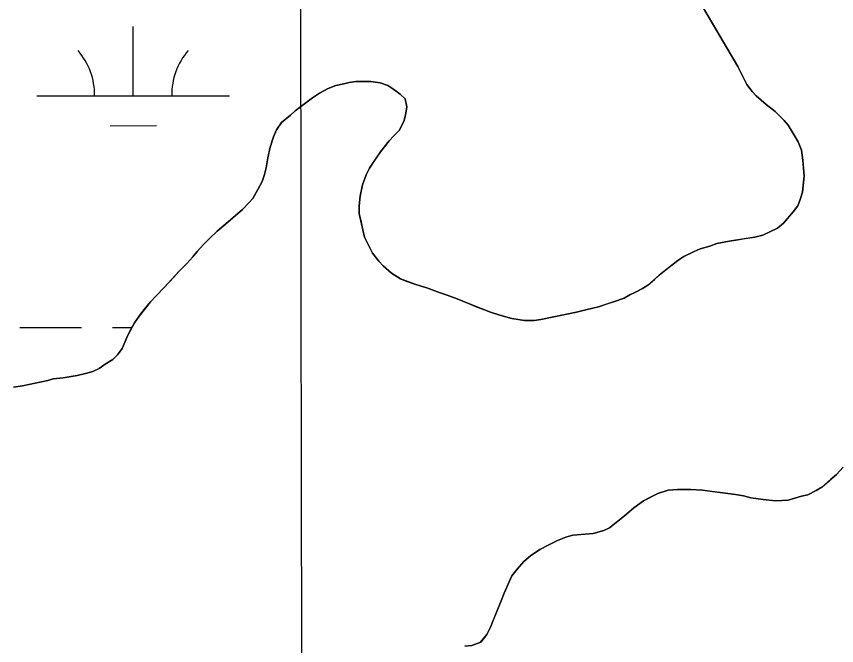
# Model space of a CAD drawing. Extents: x 3297753 to 3335611, y 652252 to 677623.
# Drawn here: x 3328009.1 to 3328434.4, y 664741.1 to 665067.3 of the extents above; entities that cross this region are included whole.
import ezdxf

# ---------------------------------------------------------------- set-up
doc = ezdxf.new("R2010")
doc.units = 0
for name, color, linetype in [('V-GRID-MAJR', 7, 'Continuous'), ('V-SITE-VEGE', 7, 'Continuous'), ('V-TOPO-SHOR', 7, 'Continuous'), ('V-WETL-SWMP', 7, 'Continuous')]:
    doc.layers.add(name, color=color, linetype=linetype)

msp = doc.modelspace()

# ---------------------------------------------------------------- linework, layer by layer
at = {"layer": 'V-GRID-MAJR'}
msp.add_spline([(3328166.32, 657657.38), (3328162.35, 660686.16), (3328154.42, 666747.58), (3328146.48, 672809.02), (3328142.51, 675841.66)], degree=3, dxfattribs=at)
at = {"layer": 'V-SITE-VEGE'}
for p, q in [((3328351.97, 665094.38), (3328383.17, 665041.39)), ((3328383.17, 665041.39), (3328387.88, 665031.94)), ((3328181.73, 665033.05), (3328178.81, 665032.29)), ((3328185.13, 665033.57), (3328181.73, 665033.05)), ((3328192.92, 665033.65), (3328185.13, 665033.57)), ((3328197.79, 665032.97), (3328192.92, 665033.65)), ((3328201.7, 665031.55), (3328197.79, 665032.97)), ((3328170.8, 665030.02), (3328166.21, 665027.54)), ((3328174.68, 665031.52), (3328170.8, 665030.02)), ((3328178.81, 665032.29), (3328174.68, 665031.52)), ((3328204.89, 665029.39), (3328201.7, 665031.55)), ((3328208.07, 665026.99), (3328204.89, 665029.39)), ((3328387.88, 665031.94), (3328390.6, 665028.32)), ((3328390.6, 665028.32), (3328392.81, 665026.15)), ((3328162.58, 665025.07), (3328153.64, 665018.41)), ((3328166.21, 665027.54), (3328162.58, 665025.07)), ((3328210.77, 665024.58), (3328208.07, 665026.99)), ((3328211.54, 665020.45), (3328210.77, 665024.58)), ((3328392.81, 665026.15), (3328397.97, 665021.58)), ((3328210.86, 665016.06), (3328211.54, 665020.45)), ((3328397.97, 665021.58), (3328402.63, 665017.97)), ((3328151.23, 665016.2), (3328146.64, 665012.26)), ((3328153.64, 665018.41), (3328151.23, 665016.2)), ((3328209.92, 665012.89), (3328210.86, 665016.06)), ((3328402.63, 665017.97), (3328407.29, 665013.4)), ((3328146.64, 665012.26), (3328144, 665008.58)), ((3328207.53, 665008.24), (3328209.92, 665012.89)), ((3328407.29, 665013.4), (3328409.27, 665010.98)), ((3328144, 665008.58), (3328142.33, 665004.92)), ((3328204.64, 665005.29), (3328207.53, 665008.24)), ((3328409.27, 665010.98), (3328414.46, 665002.27)), ((3328142.33, 665004.92), (3328140.69, 664999.54)), ((3328197.91, 664997.2), (3328202.47, 665002.84)), ((3328202.47, 665002.84), (3328204.64, 665005.29)), ((3328140.69, 664999.54), (3328139.53, 664993.93)), ((3328414.46, 665002.27), (3328416.21, 664997.91)), ((3328192.15, 664988.62), (3328197.91, 664997.2)), ((3328416.21, 664997.91), (3328416.99, 664992.81)), ((3328139.53, 664993.93), (3328138.6, 664988.81)), ((3328416.99, 664992.81), (3328417.56, 664984.54)), ((3328138.6, 664988.81), (3328137.66, 664985.4)), ((3328190.48, 664985.19), (3328192.15, 664988.62)), ((3328136.49, 664981.73), (3328134.33, 664977.58)), ((3328137.66, 664985.4), (3328136.49, 664981.73)), ((3328188.58, 664980.06), (3328190.48, 664985.19)), ((3328417.56, 664984.54), (3328416.67, 664976.25)), ((3328134.33, 664977.58), (3328131.7, 664972.93)), ((3328187.43, 664974.21), (3328188.58, 664980.06)), ((3328131.7, 664972.93), (3328129.53, 664970.71)), ((3328186.75, 664969.09), (3328187.43, 664974.21)), ((3328416.67, 664976.25), (3328415.49, 664972.35)), ((3328129.53, 664970.71), (3328126.4, 664967.28)), ((3328186.79, 664965.2), (3328186.75, 664969.09)), ((3328414.31, 664969.17), (3328411.91, 664965.98)), ((3328415.49, 664972.35), (3328414.31, 664969.17)), ((3328126.4, 664967.28), (3328121.34, 664962.84)), ((3328189.58, 664952.82), (3328186.79, 664965.2)), ((3328411.91, 664965.98), (3328406.85, 664960.09)), ((3328121.34, 664962.84), (3328113.13, 664955.95)), ((3328406.85, 664960.09), (3328403.71, 664957.62)), ((3328113.13, 664955.95), (3328109.27, 664952.26)), ((3328403.71, 664957.62), (3328396.21, 664953.9)), ((3328109.27, 664952.26), (3328106.14, 664949.06)), ((3328193.81, 664944.58), (3328189.58, 664952.82)), ((3328392.08, 664952.89), (3328378.71, 664950.81)), ((3328396.21, 664953.9), (3328392.08, 664952.89)), ((3328106.14, 664949.06), (3328102.77, 664945.38)), ((3328368.76, 664948.27), (3328363.66, 664946.76)), ((3328372.4, 664949.53), (3328368.76, 664948.27)), ((3328378.71, 664950.81), (3328372.4, 664949.53)), ((3328102.77, 664945.38), (3328100.61, 664942.68)), ((3328197.01, 664940.47), (3328193.81, 664944.58)), ((3328360.51, 664945.51), (3328355.19, 664942.78)), ((3328363.66, 664946.76), (3328360.51, 664945.51)), ((3328097.48, 664939.24), (3328093.38, 664935.06)), ((3328100.61, 664942.68), (3328097.48, 664939.24)), ((3328199.22, 664938.07), (3328197.01, 664940.47)), ((3328352.04, 664940.8), (3328342.38, 664933.16)), ((3328355.19, 664942.78), (3328352.04, 664940.8)), ((3328093.38, 664935.06), (3328085.68, 664926.71)), ((3328203.64, 664934.21), (3328199.22, 664938.07)), ((3328208.29, 664931.34), (3328203.64, 664934.21)), ((3328215.63, 664928.49), (3328208.29, 664931.34)), ((3328342.38, 664933.16), (3328336.59, 664927.99)), ((3328085.68, 664926.71), (3328081.58, 664922.53)), ((3328219.04, 664927.55), (3328215.63, 664928.49)), ((3328221.97, 664926.61), (3328219.04, 664927.55)), ((3328228.81, 664924), (3328221.97, 664926.61)), ((3328333.69, 664926.26), (3328330.06, 664924.28)), ((3328336.59, 664927.99), (3328333.69, 664926.26)), ((3328081.58, 664922.53), (3328078.69, 664919.34)), ((3328232.48, 664922.82), (3328228.81, 664924)), ((3328237.6, 664920.93), (3328232.48, 664922.82)), ((3328327.15, 664923.03), (3328324.25, 664921.3)), ((3328330.06, 664924.28), (3328327.15, 664923.03)), ((3328078.69, 664919.34), (3328072.68, 664911.98)), ((3328244.45, 664918.07), (3328237.6, 664920.93)), ((3328254.96, 664914.04), (3328244.45, 664918.07)), ((3328318.67, 664919.3), (3328310.91, 664916.79)), ((3328324.25, 664921.3), (3328318.67, 664919.3)), ((3328259.84, 664912.38), (3328254.96, 664914.04)), ((3328299.49, 664913.99), (3328293.67, 664912.72)), ((3328304.35, 664915.26), (3328299.49, 664913.99)), ((3328307.99, 664916.03), (3328304.35, 664915.26)), ((3328310.91, 664916.79), (3328307.99, 664916.03)), ((3328072.68, 664911.98), (3328070.28, 664908.55)), ((3328265.94, 664910.74), (3328259.84, 664912.38)), ((3328272.52, 664909.59), (3328265.94, 664910.74)), ((3328277.63, 664909.64), (3328272.52, 664909.59)), ((3328281.04, 664910.16), (3328277.63, 664909.64)), ((3328286.86, 664911.44), (3328281.04, 664910.16)), ((3328293.67, 664912.72), (3328286.86, 664911.44)), ((3328070.28, 664908.55), (3328066.7, 664901.7)), ((3328066.7, 664901.7), (3328065.51, 664898.77)), ((3328065.51, 664898.77), (3328063.84, 664895.1)), ((3328063.84, 664895.1), (3328061.44, 664891.91)), ((3328059.03, 664889.45), (3328055.16, 664886.98)), ((3328061.44, 664891.91), (3328059.03, 664889.45)), ((3328052.02, 664884.76), (3328048.63, 664883.26)), ((3328055.16, 664886.98), (3328052.02, 664884.76)), ((3328028.22, 664879.41), (3328025.31, 664878.65)), ((3328033.33, 664879.95), (3328028.22, 664879.41)), ((3328040.62, 664881.23), (3328033.33, 664879.95)), ((3328044.99, 664882.25), (3328040.62, 664881.23)), ((3328048.63, 664883.26), (3328044.99, 664882.25)), ((3328012.2, 664875.84), (3328007.58, 664875.07)), ((3328025.31, 664878.65), (3328012.2, 664875.84)), ((3328434.44, 664829.91), (3328437.81, 664833.6)), ((3328426.71, 664823.26), (3328434.44, 664829.91)), ((3328334.3, 664816.26), (3328341.81, 664819.98)), ((3328341.81, 664819.98), (3328347.14, 664821.74)), ((3328347.14, 664821.74), (3328352.01, 664822.03)), ((3328352.01, 664822.03), (3328358.82, 664822.1)), ((3328358.82, 664822.1), (3328364.91, 664821.68)), ((3328364.91, 664821.68), (3328381.97, 664819.41)), ((3328419.45, 664819.3), (3328423.81, 664821.53)), ((3328423.81, 664821.53), (3328426.71, 664823.26)), ((3328329.22, 664812.56), (3328334.3, 664816.26)), ((3328381.97, 664819.41), (3328386.12, 664818.72)), ((3328386.12, 664818.72), (3328390.02, 664817.79)), ((3328390.02, 664817.79), (3328396.35, 664816.88)), ((3328396.35, 664816.88), (3328402.69, 664816.21)), ((3328402.69, 664816.21), (3328409.26, 664816.52)), ((3328409.26, 664816.52), (3328416.3, 664818.54)), ((3328416.3, 664818.54), (3328419.45, 664819.3)), ((3328324.4, 664808.37), (3328329.22, 664812.56)), ((3328316.67, 664802.21), (3328324.4, 664808.37)), ((3328297.72, 664798.37), (3328308.18, 664799.2)), ((3328308.18, 664799.2), (3328313.77, 664800.72)), ((3328313.77, 664800.72), (3328316.67, 664802.21)), ((3328285.12, 664793.38), (3328289.72, 664795.61)), ((3328289.72, 664795.61), (3328294.09, 664797.36)), ((3328294.09, 664797.36), (3328297.72, 664798.37)), ((3328275.68, 664787.68), (3328280.52, 664790.9)), ((3328280.52, 664790.9), (3328285.12, 664793.38)), ((3328272.31, 664784.73), (3328275.68, 664787.68)), ((3328268.7, 664780.8), (3328272.31, 664784.73)), ((3328262, 664768.32), (3328266.05, 664777.37)), ((3328266.05, 664777.37), (3328268.7, 664780.8)), ((3328254.88, 664750.73), (3328260.82, 664765.15)), ((3328260.82, 664765.15), (3328262, 664768.32)), ((3328252.97, 664746.82), (3328254.88, 664750.73)), ((3328249.85, 664742.89), (3328252.97, 664746.82)), ((3328241.59, 664740.86), (3328245.24, 664741.14)), ((3328245.24, 664741.14), (3328249.85, 664742.89))]:
    msp.add_line(p, q, dxfattribs=at)
at = {"layer": 'V-TOPO-SHOR'}
for points in [[(3328405.08, 665015.57), (3328402.63, 665017.97), (3328397.97, 665021.58), (3328392.81, 665026.15), (3328390.6, 665028.32), (3328387.88, 665031.94), (3328385.4, 665037.03), (3328383.17, 665041.39), (3328354.45, 665090.26)], [(3328153.64, 665018.41), (3328159.92, 665023.1), (3328162.58, 665025.07), (3328166.21, 665027.54), (3328170.8, 665030.02), (3328174.69, 665031.52), (3328178.81, 665032.29), (3328181.73, 665033.05), (3328185.13, 665033.57), (3328189.51, 665033.62), (3328192.92, 665033.65), (3328197.79, 665032.97), (3328201.7, 665031.55), (3328204.89, 665029.39), (3328208.07, 665026.99), (3328210.77, 665024.58), (3328211.54, 665020.45), (3328210.86, 665016.06), (3328209.92, 665012.89), (3328207.53, 665008.24), (3328204.64, 665005.29), (3328202.47, 665002.84), (3328197.91, 664997.2), (3328194.79, 664992.54), (3328192.15, 664988.62), (3328190.48, 664985.19), (3328188.58, 664980.06), (3328187.43, 664974.21), (3328186.75, 664969.09), (3328186.79, 664965.2), (3328187.8, 664960.83), (3328188.56, 664957.43), (3328189.58, 664952.82), (3328191.82, 664948.46), (3328193.81, 664944.58), (3328197.01, 664940.47), (3328199.22, 664938.07), (3328203.64, 664934.21), (3328208.29, 664931.34), (3328211.23, 664930.15), (3328215.63, 664928.49), (3328219.04, 664927.55), (3328221.97, 664926.61), (3328228.81, 664924), (3328232.48, 664922.82), (3328237.61, 664920.92), (3328240.54, 664919.73), (3328244.45, 664918.07), (3328248.11, 664916.65), (3328251.78, 664915.22), (3328254.96, 664914.04), (3328259.84, 664912.38), (3328265.94, 664910.74), (3328272.52, 664909.59), (3328277.63, 664909.64), (3328281.04, 664910.16), (3328286.86, 664911.44), (3328293.67, 664912.72), (3328299.49, 664913.99), (3328304.35, 664915.26), (3328307.99, 664916.03), (3328310.91, 664916.79), (3328315.52, 664918.29), (3328318.67, 664919.3), (3328324.25, 664921.3), (3328327.15, 664923.03), (3328330.06, 664924.28), (3328333.69, 664926.26), (3328336.59, 664927.99), (3328339.97, 664930.95), (3328342.38, 664933.16), (3328346.97, 664936.86), (3328352.04, 664940.8), (3328355.19, 664942.78), (3328360.51, 664945.51), (3328363.66, 664946.76), (3328368.76, 664948.27), (3328372.4, 664949.53), (3328378.71, 664950.81), (3328382.12, 664951.33), (3328386.98, 664952.1), (3328392.08, 664952.89), (3328396.21, 664953.9), (3328399.84, 664955.64), (3328403.71, 664957.62), (3328406.85, 664960.09), (3328409.02, 664962.55), (3328411.91, 664965.98), (3328414.31, 664969.17), (3328415.49, 664972.35), (3328416.67, 664976.25), (3328417.12, 664979.91), (3328417.56, 664984.54), (3328417.28, 664988.67), (3328416.99, 664992.81), (3328416.21, 664997.91), (3328414.46, 665002.27), (3328412.73, 665005.18), (3328409.27, 665010.98), (3328407.29, 665013.4), (3328405.08, 665015.57)], [(3328007.58, 664875.07), (3328012.2, 664875.84), (3328025.31, 664878.65), (3328028.22, 664879.41), (3328033.33, 664879.95), (3328036.49, 664880.46), (3328040.62, 664881.23), (3328044.99, 664882.25), (3328048.63, 664883.26), (3328052.02, 664884.76), (3328055.16, 664886.98), (3328059.03, 664889.45), (3328061.44, 664891.91), (3328063.84, 664895.1), (3328065.51, 664898.77), (3328066.7, 664901.7), (3328068.61, 664905.37), (3328070.28, 664908.55), (3328072.68, 664911.98), (3328074.6, 664914.43), (3328078.69, 664919.34), (3328081.58, 664922.53), (3328085.68, 664926.71), (3328090.73, 664932.12), (3328093.38, 664935.06), (3328097.48, 664939.24), (3328100.61, 664942.68), (3328102.77, 664945.38), (3328106.14, 664949.06), (3328109.27, 664952.26), (3328113.13, 664955.95), (3328117.48, 664959.64), (3328121.34, 664962.84), (3328126.41, 664967.28), (3328129.53, 664970.71), (3328131.7, 664972.93), (3328134.33, 664977.58), (3328136.48, 664981.73), (3328137.66, 664985.4), (3328138.6, 664988.81), (3328139.52, 664993.93), (3328140.69, 664999.54), (3328142.33, 665004.92), (3328144, 665008.58), (3328146.64, 665012.26), (3328151.23, 665016.2), (3328153.64, 665018.41)], [(3328437.81, 664833.6), (3328434.44, 664829.91), (3328431.3, 664827.2), (3328426.71, 664823.26), (3328423.81, 664821.53), (3328419.45, 664819.3), (3328416.3, 664818.54), (3328409.26, 664816.52), (3328402.69, 664816.21), (3328396.35, 664816.88), (3328390.02, 664817.79), (3328386.12, 664818.72), (3328381.97, 664819.41), (3328375.39, 664820.32), (3328369.79, 664820.99), (3328364.91, 664821.68), (3328358.82, 664822.1), (3328352.01, 664822.03), (3328347.14, 664821.74), (3328341.81, 664819.98), (3328337.2, 664817.75), (3328334.3, 664816.26), (3328329.22, 664812.56), (3328324.4, 664808.37), (3328320.78, 664805.41), (3328316.67, 664802.21), (3328313.77, 664800.72), (3328308.18, 664799.2), (3328302.1, 664798.66), (3328297.73, 664798.37), (3328294.09, 664797.36), (3328289.72, 664795.61), (3328285.12, 664793.38), (3328280.52, 664790.9), (3328275.68, 664787.69)], [(3328275.68, 664787.69), (3328272.31, 664784.73), (3328268.7, 664780.8), (3328266.05, 664777.37), (3328264.62, 664774.19), (3328262, 664768.32), (3328260.82, 664765.15), (3328258.92, 664760.5), (3328256.54, 664754.64), (3328254.88, 664750.73), (3328252.97, 664746.82), (3328249.85, 664742.89), (3328245.24, 664741.14), (3328241.59, 664740.86)]]:
    msp.add_lwpolyline(points, dxfattribs=at)
at = {"layer": 'V-WETL-SWMP'}
for p, q in [((3328351.97, 665094.38), (3328383.16, 665041.39)), ((3328069.63, 665026.13), (3328069.6, 665062.13)), ((3328383.16, 665041.39), (3328387.88, 665031.94)), ((3328181.73, 665033.05), (3328178.81, 665032.29)), ((3328185.13, 665033.57), (3328181.73, 665033.05)), ((3328192.92, 665033.65), (3328185.13, 665033.57)), ((3328197.79, 665032.97), (3328192.92, 665033.65)), ((3328201.7, 665031.55), (3328197.79, 665032.97)), ((3328170.8, 665030.02), (3328166.21, 665027.54)), ((3328174.68, 665031.52), (3328170.8, 665030.02)), ((3328178.81, 665032.29), (3328174.68, 665031.52)), ((3328204.88, 665029.39), (3328201.7, 665031.55)), ((3328208.07, 665026.99), (3328204.88, 665029.39)), ((3328387.88, 665031.94), (3328390.6, 665028.32)), ((3328390.6, 665028.32), (3328392.81, 665026.15)), ((3328019.63, 665026.08), (3328119.63, 665026.18)), ((3328162.58, 665025.07), (3328153.64, 665018.41)), ((3328166.21, 665027.54), (3328162.58, 665025.07)), ((3328210.77, 665024.58), (3328208.07, 665026.99)), ((3328211.55, 665020.45), (3328210.77, 665024.58)), ((3328392.81, 665026.15), (3328397.97, 665021.58)), ((3328210.86, 665016.06), (3328211.55, 665020.45)), ((3328397.97, 665021.58), (3328402.63, 665017.97)), ((3328151.23, 665016.2), (3328146.64, 665012.26)), ((3328153.64, 665018.41), (3328151.23, 665016.2)), ((3328209.92, 665012.89), (3328210.86, 665016.06)), ((3328402.63, 665017.97), (3328407.3, 665013.39)), ((3328146.64, 665012.26), (3328144, 665008.58)), ((3328207.53, 665008.24), (3328209.92, 665012.89)), ((3328407.3, 665013.39), (3328409.27, 665010.98)), ((3328057.65, 665010.68), (3328081.65, 665010.71)), ((3328144, 665008.58), (3328142.34, 665004.91)), ((3328204.64, 665005.29), (3328207.53, 665008.24)), ((3328409.27, 665010.98), (3328414.46, 665002.27)), ((3328142.34, 665004.91), (3328140.69, 664999.54)), ((3328197.9, 664997.19), (3328202.47, 665002.83)), ((3328202.47, 665002.83), (3328204.64, 665005.29)), ((3328140.69, 664999.54), (3328139.52, 664993.93)), ((3328414.46, 665002.27), (3328416.21, 664997.91)), ((3328192.15, 664988.62), (3328197.9, 664997.19)), ((3328416.21, 664997.91), (3328416.99, 664992.8)), ((3328139.52, 664993.93), (3328138.6, 664988.81)), ((3328416.99, 664992.8), (3328417.56, 664984.53)), ((3328138.6, 664988.81), (3328137.66, 664985.4)), ((3328190.48, 664985.19), (3328192.15, 664988.62)), ((3328136.48, 664981.73), (3328134.33, 664977.57)), ((3328137.66, 664985.4), (3328136.48, 664981.73)), ((3328188.58, 664980.06), (3328190.48, 664985.19)), ((3328417.56, 664984.53), (3328416.67, 664976.25)), ((3328134.33, 664977.57), (3328131.7, 664972.92)), ((3328187.42, 664974.21), (3328188.58, 664980.06)), ((3328131.7, 664972.92), (3328129.53, 664970.71)), ((3328186.75, 664969.09), (3328187.42, 664974.21)), ((3328416.67, 664976.25), (3328415.49, 664972.34)), ((3328129.53, 664970.71), (3328126.4, 664967.27)), ((3328186.78, 664965.2), (3328186.75, 664969.09)), ((3328414.31, 664969.17), (3328411.91, 664965.98)), ((3328415.49, 664972.34), (3328414.31, 664969.17)), ((3328126.4, 664967.27), (3328121.34, 664962.84)), ((3328189.58, 664952.81), (3328186.78, 664965.2)), ((3328411.91, 664965.98), (3328406.85, 664960.09)), ((3328121.34, 664962.84), (3328113.13, 664955.94)), ((3328406.85, 664960.09), (3328403.71, 664957.62)), ((3328113.13, 664955.94), (3328109.27, 664952.26)), ((3328403.71, 664957.62), (3328396.21, 664953.9)), ((3328109.27, 664952.26), (3328106.14, 664949.06)), ((3328193.8, 664944.58), (3328189.58, 664952.81)), ((3328392.08, 664952.88), (3328378.71, 664950.8)), ((3328396.21, 664953.9), (3328392.08, 664952.88)), ((3328106.14, 664949.06), (3328102.77, 664945.38)), ((3328368.76, 664948.27), (3328363.66, 664946.76)), ((3328372.4, 664949.52), (3328368.76, 664948.27)), ((3328378.71, 664950.8), (3328372.4, 664949.52)), ((3328102.77, 664945.38), (3328100.61, 664942.68)), ((3328197.01, 664940.47), (3328193.8, 664944.58)), ((3328360.51, 664945.51), (3328355.18, 664942.78)), ((3328363.66, 664946.76), (3328360.51, 664945.51)), ((3328097.48, 664939.24), (3328093.38, 664935.06)), ((3328100.61, 664942.68), (3328097.48, 664939.24)), ((3328199.22, 664938.06), (3328197.01, 664940.47)), ((3328352.04, 664940.8), (3328342.38, 664933.16)), ((3328355.18, 664942.78), (3328352.04, 664940.8)), ((3328093.38, 664935.06), (3328090.73, 664932.11)), ((3328203.64, 664934.21), (3328199.22, 664938.06)), ((3328090.73, 664932.11), (3328085.68, 664926.71)), ((3328208.3, 664931.34), (3328203.64, 664934.21)), ((3328215.63, 664928.49), (3328208.3, 664931.34)), ((3328342.38, 664933.16), (3328336.59, 664927.99)), ((3328085.68, 664926.71), (3328081.58, 664922.53)), ((3328219.04, 664927.55), (3328215.63, 664928.49)), ((3328221.97, 664926.61), (3328219.04, 664927.55)), ((3328228.81, 664924), (3328221.97, 664926.61)), ((3328333.69, 664926.26), (3328330.06, 664924.28)), ((3328336.59, 664927.99), (3328333.69, 664926.26)), ((3328081.58, 664922.53), (3328078.69, 664919.34)), ((3328232.48, 664922.82), (3328228.81, 664924)), ((3328237.61, 664920.92), (3328232.48, 664922.82)), ((3328327.15, 664923.03), (3328324.25, 664921.3)), ((3328330.06, 664924.28), (3328327.15, 664923.03)), ((3328078.69, 664919.34), (3328072.68, 664911.98)), ((3328244.45, 664918.07), (3328237.61, 664920.92)), ((3328251.78, 664915.22), (3328244.45, 664918.07)), ((3328318.67, 664919.29), (3328310.9, 664916.78)), ((3328324.25, 664921.3), (3328318.67, 664919.29)), ((3328254.95, 664914.04), (3328251.78, 664915.22)), ((3328259.84, 664912.38), (3328254.95, 664914.04)), ((3328299.49, 664913.99), (3328293.67, 664912.72)), ((3328304.35, 664915.26), (3328299.49, 664913.99)), ((3328307.99, 664916.02), (3328304.35, 664915.26)), ((3328310.9, 664916.78), (3328307.99, 664916.02)), ((3328072.68, 664911.98), (3328070.28, 664908.54)), ((3328265.94, 664910.74), (3328259.84, 664912.38)), ((3328272.52, 664909.59), (3328265.94, 664910.74)), ((3328277.63, 664909.64), (3328272.52, 664909.59)), ((3328281.03, 664910.16), (3328277.63, 664909.64)), ((3328286.86, 664911.43), (3328281.03, 664910.16)), ((3328293.67, 664912.72), (3328286.86, 664911.43)), ((3328010.91, 664906), (3328042.91, 664906.03)), ((3328058.91, 664906.05), (3328068.98, 664906.06)), ((3328070.28, 664908.54), (3328066.7, 664901.69)), ((3328066.7, 664901.69), (3328065.51, 664898.76)), ((3328065.51, 664898.76), (3328063.84, 664895.09)), ((3328063.84, 664895.09), (3328061.44, 664891.91)), ((3328059.03, 664889.45), (3328055.16, 664886.98)), ((3328061.44, 664891.91), (3328059.03, 664889.45)), ((3328052.02, 664884.75), (3328048.63, 664883.26)), ((3328055.16, 664886.98), (3328052.02, 664884.75)), ((3328028.22, 664879.41), (3328025.31, 664878.65)), ((3328033.33, 664879.94), (3328028.22, 664879.41)), ((3328040.62, 664881.23), (3328033.33, 664879.94)), ((3328044.99, 664882.25), (3328040.62, 664881.23)), ((3328048.63, 664883.26), (3328044.99, 664882.25)), ((3328012.2, 664875.84), (3328007.58, 664875.06)), ((3328025.31, 664878.65), (3328012.2, 664875.84)), ((3328426.71, 664823.26), (3328434.44, 664829.91)), ((3328334.3, 664816.26), (3328341.81, 664819.98)), ((3328341.81, 664819.98), (3328347.14, 664821.74)), ((3328347.14, 664821.74), (3328352.01, 664822.03)), ((3328352.01, 664822.03), (3328358.82, 664822.1)), ((3328358.82, 664822.1), (3328364.91, 664821.67)), ((3328364.91, 664821.67), (3328381.97, 664819.41)), ((3328419.45, 664819.3), (3328423.81, 664821.53)), ((3328423.81, 664821.53), (3328426.71, 664823.26)), ((3328329.22, 664812.56), (3328334.3, 664816.26)), ((3328381.97, 664819.41), (3328386.11, 664818.72)), ((3328386.11, 664818.72), (3328390.02, 664817.79)), ((3328390.02, 664817.79), (3328396.35, 664816.87)), ((3328396.35, 664816.87), (3328402.69, 664816.21)), ((3328402.69, 664816.21), (3328409.26, 664816.52)), ((3328409.26, 664816.52), (3328416.3, 664818.53)), ((3328416.3, 664818.53), (3328419.45, 664819.3)), ((3328324.4, 664808.37), (3328329.22, 664812.56)), ((3328316.67, 664802.21), (3328324.4, 664808.37)), ((3328297.73, 664798.37), (3328308.18, 664799.2)), ((3328308.18, 664799.2), (3328313.77, 664800.72)), ((3328313.77, 664800.72), (3328316.67, 664802.21)), ((3328285.12, 664793.38), (3328289.72, 664795.61)), ((3328289.72, 664795.61), (3328294.08, 664797.36)), ((3328294.08, 664797.36), (3328297.73, 664798.37)), ((3328275.68, 664787.68), (3328280.52, 664790.9)), ((3328280.52, 664790.9), (3328285.12, 664793.38)), ((3328272.31, 664784.73), (3328275.68, 664787.68)), ((3328268.69, 664780.8), (3328272.31, 664784.73)), ((3328262, 664768.32), (3328266.05, 664777.37)), ((3328266.05, 664777.37), (3328268.69, 664780.8)), ((3328254.88, 664750.73), (3328260.82, 664765.14)), ((3328260.82, 664765.14), (3328262, 664768.32)), ((3328252.97, 664746.81), (3328254.88, 664750.73)), ((3328249.84, 664742.89), (3328252.97, 664746.81)), ((3328245.24, 664741.14), (3328249.84, 664742.89))]:
    msp.add_line(p, q, dxfattribs=at)
for centre, start, end in [((3328014.39, 665026.55), 359.2865, 40.8301), ((3328124.88, 665026.66), 139.2865, 180.8301)]:
    msp.add_arc(centre, 35.25, start, end, dxfattribs=at)

doc.saveas('drawing.dxf')
